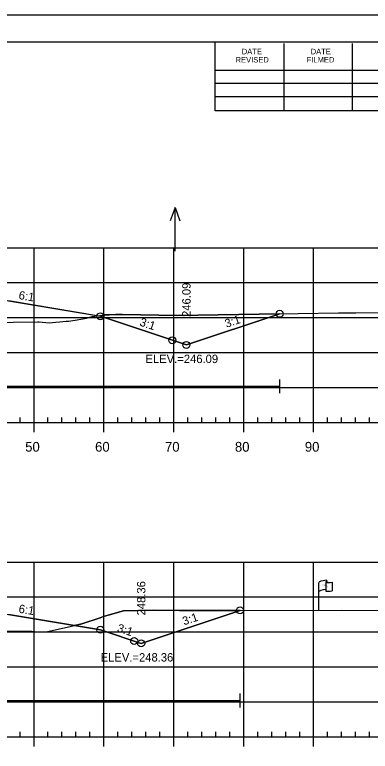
# Model space of a CAD drawing. Extents: x 1365647 to 1367999, y 387113 to 400173.
# Drawn here: x 1365941.3 to 1365992.2, y 390040.7 to 390146.1 of the extents above; entities that cross this region are included whole.
import ezdxf

# ---------------------------------------------------------------- set-up
doc = ezdxf.new("R2010")
doc.units = 0
for name, color, linetype in [('E_Existing ROW', 7, 'Continuous'), ('R_Axis', 7, 'Continuous'), ('R_Axis Annot', 7, 'Continuous'), ('R_Border', 7, 'Continuous'), ('R_Border Notes', 7, 'Continuous'), ('R_Contours', 7, 'Continuous'), ('R_Exist Surface', 7, 'Continuous'), ('R_Fin Surface', 7, 'Continuous'), ('R_Fin Surface Annot', 7, 'Continuous'), ('R_Grid', 7, 'Continuous'), ('R_No Plot', 7, 'Continuous'), ('R_Proposed Const Limits', 7, 'Continuous'), ('R_Water', 7, 'Continuous'), ('R_Water Annot', 7, 'Continuous')]:
    doc.layers.add(name, color=color, linetype=linetype)

msp = doc.modelspace()

# ---------------------------------------------------------------- linework, layer by layer
at = {"layer": 'E_Existing ROW'}
for p, q in [((1365984.83, 390060.87), (1365984.83, 390064.82)), ((1365985.82, 390064.92), (1365985.82, 390064.91)), ((1365985.82, 390064.91), (1365985.82, 390063.68)), ((1365985.99, 390065.08), (1365985.99, 390064.83)), ((1365986.76, 390064.88), (1365986.76, 390063.64))]:
    msp.add_line(p, q, dxfattribs=at)
for centre, radius, start, end in [((1365985.9, 390064.92), 0.078, 88.6458, 274.2828), ((1365985.91, 390065.08), 0.0783, 263.0712, 93.9564), ((1365985.9, 390063.68), 0.0783, 180, 273.9564)]:
    msp.add_arc(centre, radius, start, end, dxfattribs=at)
for centre, major_axis, ratio, start_param, end_param in [((1365986.41, 390064.87), (-1.58, -0.04), 0.19887, 5.030368, 6.283185), ((1365987.12, 390064.98), (-1.23, -0.13), 0.052933, 0.159456, 1.268315), ((1365986.4, 390063.55), (-1.58, -0.04), 0.19887, 5.083035, 6.194897), ((1365987.12, 390063.74), (-1.23, -0.13), 0.052933, 0.159456, 1.268315)]:
    msp.add_ellipse(centre, major_axis=major_axis, ratio=ratio, start_param=start_param, end_param=end_param, dxfattribs=at)
at = {"layer": 'R_Axis'}
for p, q in [((1365749.09, 390087.77), (1366039.09, 390087.77)), ((1365942.09, 390087.77), (1365942.09, 390088.47)), ((1365944.09, 390086.37), (1365944.09, 390087.77)), ((1365946.09, 390087.77), (1365946.09, 390088.47)), ((1365948.09, 390087.77), (1365948.09, 390088.47)), ((1365950.09, 390087.77), (1365950.09, 390088.47)), ((1365952.09, 390087.77), (1365952.09, 390088.47)), ((1365954.09, 390086.37), (1365954.09, 390087.77)), ((1365956.09, 390087.77), (1365956.09, 390088.47)), ((1365958.09, 390087.77), (1365958.09, 390088.47)), ((1365960.09, 390087.77), (1365960.09, 390088.47)), ((1365962.09, 390087.77), (1365962.09, 390088.47)), ((1365964.09, 390086.37), (1365964.09, 390087.77)), ((1365966.09, 390087.77), (1365966.09, 390088.47)), ((1365968.09, 390087.77), (1365968.09, 390088.47)), ((1365970.09, 390087.77), (1365970.09, 390088.47)), ((1365972.09, 390087.77), (1365972.09, 390088.47)), ((1365974.09, 390086.37), (1365974.09, 390087.77)), ((1365976.09, 390087.77), (1365976.09, 390088.47)), ((1365978.09, 390087.77), (1365978.09, 390088.47)), ((1365980.09, 390087.77), (1365980.09, 390088.47)), ((1365982.09, 390087.77), (1365982.09, 390088.47)), ((1365984.09, 390086.37), (1365984.09, 390087.77)), ((1365986.09, 390087.77), (1365986.09, 390088.47)), ((1365988.09, 390087.77), (1365988.09, 390088.47)), ((1365990.09, 390087.77), (1365990.09, 390088.47)), ((1365992.09, 390087.77), (1365992.09, 390088.47)), ((1365942.09, 390042.77), (1365942.09, 390043.47)), ((1365946.09, 390042.77), (1365946.09, 390043.47)), ((1365948.09, 390042.77), (1365948.09, 390043.47)), ((1365950.09, 390042.77), (1365950.09, 390043.47)), ((1365952.09, 390042.77), (1365952.09, 390043.47)), ((1365956.09, 390042.77), (1365956.09, 390043.47)), ((1365958.09, 390042.77), (1365958.09, 390043.47)), ((1365960.09, 390042.77), (1365960.09, 390043.47)), ((1365962.09, 390042.77), (1365962.09, 390043.47)), ((1365966.09, 390042.77), (1365966.09, 390043.47)), ((1365968.09, 390042.77), (1365968.09, 390043.47)), ((1365970.09, 390042.77), (1365970.09, 390043.47)), ((1365972.09, 390042.77), (1365972.09, 390043.47)), ((1365976.09, 390042.77), (1365976.09, 390043.47)), ((1365978.09, 390042.77), (1365978.09, 390043.47)), ((1365980.09, 390042.77), (1365980.09, 390043.47)), ((1365982.09, 390042.77), (1365982.09, 390043.47)), ((1365986.09, 390042.77), (1365986.09, 390043.47)), ((1365988.09, 390042.77), (1365988.09, 390043.47)), ((1365990.09, 390042.77), (1365990.09, 390043.47)), ((1365992.09, 390042.77), (1365992.09, 390043.47)), ((1365749.09, 390042.77), (1366039.09, 390042.77)), ((1365944.09, 390041.37), (1365944.09, 390042.77)), ((1365954.09, 390041.37), (1365954.09, 390042.77)), ((1365964.09, 390041.37), (1365964.09, 390042.77)), ((1365974.09, 390041.37), (1365974.09, 390042.77)), ((1365984.09, 390041.37), (1365984.09, 390042.77))]:
    msp.add_line(p, q, dxfattribs=at)
at = {"layer": 'R_Border'}
for p, q in [((1365736.09, 390142.23), (1366052.27, 390142.23)), ((1365970.01, 390132.35), (1365970.01, 390142.23)), ((1365979.87, 390132.35), (1365979.87, 390142.03)), ((1365989.63, 390132.35), (1365989.63, 390142.03)), ((1365970.01, 390138.21), (1366009.17, 390138.21)), ((1365970.01, 390136.35), (1366009.17, 390136.35)), ((1365970.01, 390132.35), (1365970.01, 390134.41)), ((1365970.01, 390134.41), (1366009.17, 390134.41)), ((1366052.27, 390132.35), (1365970.01, 390132.35))]:
    msp.add_line(p, q, dxfattribs=at)
at = {"layer": 'R_Contours'}
for p, q in [((1365954.16, 390103.15), (1365953.59, 390102.96)), ((1365979.23, 390103.31), (1365964.55, 390103.06)), ((1365949.89, 390058.69), (1365953.59, 390058.08))]:
    msp.add_line(p, q, dxfattribs=at)
for points in [[(1365914.78, 390105.62), (1365916.92, 390104.74), (1365917.89, 390104.51), (1365921.59, 390103.62), (1365927.68, 390102.46), (1365930.64, 390101.88), (1365932.84, 390101.93), (1365937.54, 390102.07), (1365944.66, 390102.15), (1365944.82, 390102.15), (1365944.84, 390102.15), (1365946.25, 390102.03), (1365948.7, 390102.24), (1365949.02, 390102.27), (1365949.96, 390102.42), (1365951.58, 390102.67), (1365952.43, 390102.93), (1365953.14, 390103.03), (1365940.72, 390105.1), (1365925.59, 390105.41)], [(1365953.14, 390103.03), (1365953.88, 390103.14), (1365955.8, 390103.19), (1365955.97, 390103.23), (1365956.71, 390103.19), (1365964.55, 390103.06), (1365979.23, 390103.31), (1365965.89, 390098.86), (1365953.59, 390102.96)], [(1365914.76, 390060.74), (1365915.83, 390060.35), (1365917, 390059.95), (1365920, 390059.48), (1365921.22, 390059.28), (1365921.27, 390059.27), (1365926.44, 390057.75), (1365927.11, 390057.55), (1365927.7, 390057.54), (1365931.18, 390057.62), (1365935.45, 390057.8), (1365938.24, 390057.89), (1365939.73, 390057.92), (1365941.56, 390057.89), (1365943.03, 390057.9), (1365943.8, 390057.87), (1365944.22, 390057.85), (1365945.84, 390057.77), (1365949.89, 390058.69), (1365940.72, 390060.22), (1365925.59, 390060.52)], [(1365949.89, 390058.69), (1365949.9, 390058.7), (1365950.91, 390058.95), (1365953.56, 390059.78), (1365954.01, 390059.97), (1365954.72, 390060.15), (1365956.89, 390060.8), (1365961.18, 390060.87), (1365964.92, 390060.83), (1365971.74, 390060.84), (1365973.57, 390060.85), (1365959.42, 390056.13), (1365953.59, 390058.08)]]:
    msp.add_lwpolyline(points, close=True, dxfattribs=at)
for points in [[(1365953.59, 390102.96), (1365965.89, 390098.86), (1365979.23, 390103.31)], [(1365964.55, 390103.06), (1365956.71, 390103.19), (1365955.97, 390103.23), (1365955.8, 390103.19), (1365954.16, 390103.15)], [(1365979.23, 390103.31), (1365979.23, 390103.31)], [(1365973.57, 390060.85), (1365971.74, 390060.84), (1365964.92, 390060.83), (1365961.18, 390060.87), (1365956.89, 390060.8), (1365954.72, 390060.15), (1365954.01, 390059.97), (1365953.56, 390059.78), (1365950.91, 390058.95), (1365949.9, 390058.7), (1365949.89, 390058.69)], [(1365953.59, 390058.08), (1365959.42, 390056.13), (1365973.57, 390060.85)]]:
    msp.add_lwpolyline(points, dxfattribs=at)
at = {"layer": 'R_Exist Surface'}
for points in [[(1365937.54, 390102.07), (1365944.66, 390102.15), (1365944.82, 390102.15), (1365944.84, 390102.15), (1365946.25, 390102.03), (1365948.7, 390102.24), (1365949.02, 390102.27), (1365949.96, 390102.42), (1365951.58, 390102.67), (1365952.43, 390102.93), (1365953.88, 390103.14), (1365955.8, 390103.19), (1365955.97, 390103.23), (1365956.71, 390103.19), (1365964.55, 390103.06), (1365987.66, 390103.45), (1365988.54, 390103.47), (1365990.14, 390103.47), (1366015.3, 390103.5), (1366036.47, 390103.63), (1366037.64, 390103.64), (1366037.97, 390103.64), (1366039.09, 390103.62)], [(1365939.73, 390057.92), (1365941.56, 390057.89), (1365943.03, 390057.9), (1365943.8, 390057.87), (1365944.22, 390057.85), (1365945.84, 390057.77), (1365949.9, 390058.7), (1365950.91, 390058.95), (1365953.56, 390059.78), (1365954.01, 390059.97), (1365954.72, 390060.15), (1365956.89, 390060.8), (1365961.18, 390060.87), (1365964.92, 390060.83), (1365971.74, 390060.84), (1365988.13, 390060.88), (1366000.22, 390060.83), (1366014.25, 390060.73), (1366022.63, 390060.73), (1366037.87, 390060.74), (1366039.09, 390060.69)]]:
    msp.add_lwpolyline(points, dxfattribs=at)
at = {"layer": 'R_Fin Surface'}
for points in [[(1365822.31, 390102.5), (1365827.77, 390100.68), (1365834.59, 390102.96), (1365847.47, 390105.1), (1365856.59, 390106.63), (1365862.59, 390106.87), (1365864.59, 390106.91), (1365894.09, 390107.5), (1365923.59, 390106.91), (1365925.59, 390106.87), (1365931.59, 390106.63), (1365940.72, 390105.1), (1365953.59, 390102.96), (1365965.89, 390098.86), (1365979.23, 390103.31)], [(1365832.74, 390102.34), (1365834.59, 390102.96), (1365852.3, 390105.91), (1365856.59, 390106.63), (1365862.59, 390106.87), (1365864.59, 390106.91), (1365894.09, 390107.5), (1365923.59, 390106.91), (1365925.59, 390106.87), (1365931.59, 390106.63), (1365935.89, 390105.91), (1365953.59, 390102.96), (1365954.16, 390103.15)], [(1365830.21, 390059.53), (1365834.58, 390058.07), (1365834.59, 390058.08), (1365847.47, 390060.22), (1365856.59, 390061.74), (1365862.59, 390061.98), (1365864.59, 390062.02), (1365894.09, 390062.61), (1365923.59, 390062.02), (1365925.59, 390061.98), (1365931.59, 390061.74), (1365940.72, 390060.22), (1365953.59, 390058.08), (1365959.42, 390056.13), (1365973.57, 390060.85)]]:
    msp.add_lwpolyline(points, dxfattribs=at)
at = {"layer": 'R_Grid'}
for p, q in [((1365749.09, 390112.77), (1366039.09, 390112.77)), ((1365944.09, 390087.77), (1365944.09, 390112.77)), ((1365954.09, 390087.77), (1365954.09, 390112.77)), ((1365964.09, 390087.77), (1365964.09, 390112.77)), ((1365974.09, 390087.77), (1365974.09, 390112.77)), ((1365984.09, 390087.77), (1365984.09, 390112.77)), ((1365749.09, 390107.77), (1366039.09, 390107.77)), ((1365749.09, 390102.77), (1366039.09, 390102.77)), ((1365749.09, 390097.77), (1366039.09, 390097.77)), ((1365749.09, 390092.77), (1366039.09, 390092.77)), ((1365749.09, 390087.77), (1366039.09, 390087.77)), ((1365749.09, 390067.77), (1366039.09, 390067.77)), ((1365944.09, 390042.77), (1365944.09, 390067.77)), ((1365954.09, 390042.77), (1365954.09, 390067.77)), ((1365964.09, 390042.77), (1365964.09, 390067.77)), ((1365974.09, 390042.77), (1365974.09, 390067.77)), ((1365984.09, 390042.77), (1365984.09, 390067.77)), ((1365749.09, 390062.77), (1366039.09, 390062.77)), ((1365749.09, 390057.77), (1366039.09, 390057.77)), ((1365749.09, 390052.77), (1366039.09, 390052.77)), ((1365749.09, 390047.77), (1366039.09, 390047.77)), ((1365749.09, 390042.77), (1366039.09, 390042.77))]:
    msp.add_line(p, q, dxfattribs=at)
at = {"layer": 'R_No Plot'}
msp.add_line((1365723.69, 390146.13), (1366057.03, 390146.13), dxfattribs=at)
msp.add_lwpolyline([(1365723.69, 390146.13), (1366057.03, 390146.13), (1366057.03, 389932.79), (1365723.69, 389932.79)], close=True, dxfattribs=at)
for centre in [(1365979.23, 390103.31), (1365979.23, 390103.31), (1365953.59, 390102.96), (1365953.59, 390102.96), (1365953.59, 390102.96), (1365953.59, 390102.96), (1365953.59, 390102.96), (1365963.87, 390099.53), (1365963.87, 390099.53), (1365963.87, 390099.53), (1365965.89, 390098.86), (1365965.89, 390098.86), (1365973.57, 390060.85), (1365973.57, 390060.85), (1365953.59, 390058.08), (1365953.59, 390058.08), (1365953.59, 390058.08), (1365953.59, 390058.08), (1365953.59, 390058.08), (1365958.42, 390056.47), (1365958.42, 390056.47), (1365958.42, 390056.47), (1365959.42, 390056.13), (1365959.42, 390056.13)]:
    msp.add_circle(centre, 0.5, dxfattribs=at)
at = {"layer": 'R_Proposed Const Limits'}
for points in [[(1365965.89, 390098.86), (1365979.23, 390103.31)], [(1365959.42, 390056.13), (1365973.57, 390060.85)]]:
    msp.add_lwpolyline(points, dxfattribs=at)
at = {"layer": 'R_Water'}
for p, q in [((1365979.23, 390091.93), (1365979.23, 390093.93)), ((1365882.29, 390092.93), (1365979.23, 390092.93)), ((1365973.57, 390046.94), (1365973.57, 390048.94)), ((1365882.42, 390047.94), (1365973.57, 390047.94))]:
    msp.add_line(p, q, dxfattribs=at)
at = {"layer": 'R_Water Annot'}
for p, q in [((1365964.26, 390118.55), (1365963.56, 390116.62)), ((1365964.26, 390112.26), (1365964.26, 390118.55)), ((1365964.26, 390118.55), (1365964.96, 390116.62))]:
    msp.add_line(p, q, dxfattribs=at)

# ---------------------------------------------------------------- texts
at = {"layer": 'E_Existing ROW'}
for s, height, rotation, p in [(' O', 0.2, 9.9884, (1365985.49, 390064.37)), ('DWB 11-9-07', 0.001, 90, (1365985.99, 390064.84)), ('R ', 0.2, 9.9884, (1365985.35, 390064.33)), ('W', 0.2, 351.1788, (1365985.82, 390064.2)), ('DWB 11-9-07', 0.001, 5.0717, (1365986.75, 390063.64)), ('DWB 11-9-07', 0.001, 90, (1365984.83, 390060.87))]:
    msp.add_text(s, height=height, rotation=rotation, dxfattribs=at).set_placement(p)
at = {"layer": 'R_Axis Annot'}
for s, p in [('50', (1365942.83, 390083.57)), ('60', (1365952.83, 390083.57)), ('70', (1365962.83, 390083.57)), ('80', (1365972.83, 390083.57)), ('90', (1365982.83, 390083.57))]:
    msp.add_text(s, height=1.4, dxfattribs=at).set_placement(p)
at = {"layer": 'R_Border'}
for s, p in [('DATE', (1365973.81, 390140.47)), ('DATE', (1365983.67, 390140.47)), ('REVISED', (1365972.93, 390139.29)), ('FILMED', (1365983.09, 390139.29))]:
    msp.add_text(s, height=0.782, rotation=360, dxfattribs=at).set_placement(p)
at = {"layer": 'R_Border Notes'}
for s, p in [('ELEV.=246.09', (1365960.03, 390096.26)), ('ELEV.=248.36', (1365953.62, 390053.53))]:
    msp.add_text(s, height=1.2, dxfattribs=at).set_placement(p)
at = {"layer": 'R_Fin Surface Annot'}
for s, rotation, p in [('246.09', 90, (1365966.49, 390102.86)), ('6:1', 350.5377, (1365941.83, 390105.43)), ('3:1', 341.5651, (1365959.11, 390101.65)), ('3:1', 18.4349, (1365971.61, 390101.3)), ('248.36', 90, (1365960.02, 390060.13)), ('6:1', 350.5377, (1365941.83, 390060.54)), ('3:1', 18.4349, (1365965.55, 390058.7)), ('3:1', 341.5651, (1365955.88, 390057.84))]:
    msp.add_text(s, height=1.2, rotation=rotation, dxfattribs=at).set_placement(p)

doc.saveas('drawing.dxf')
